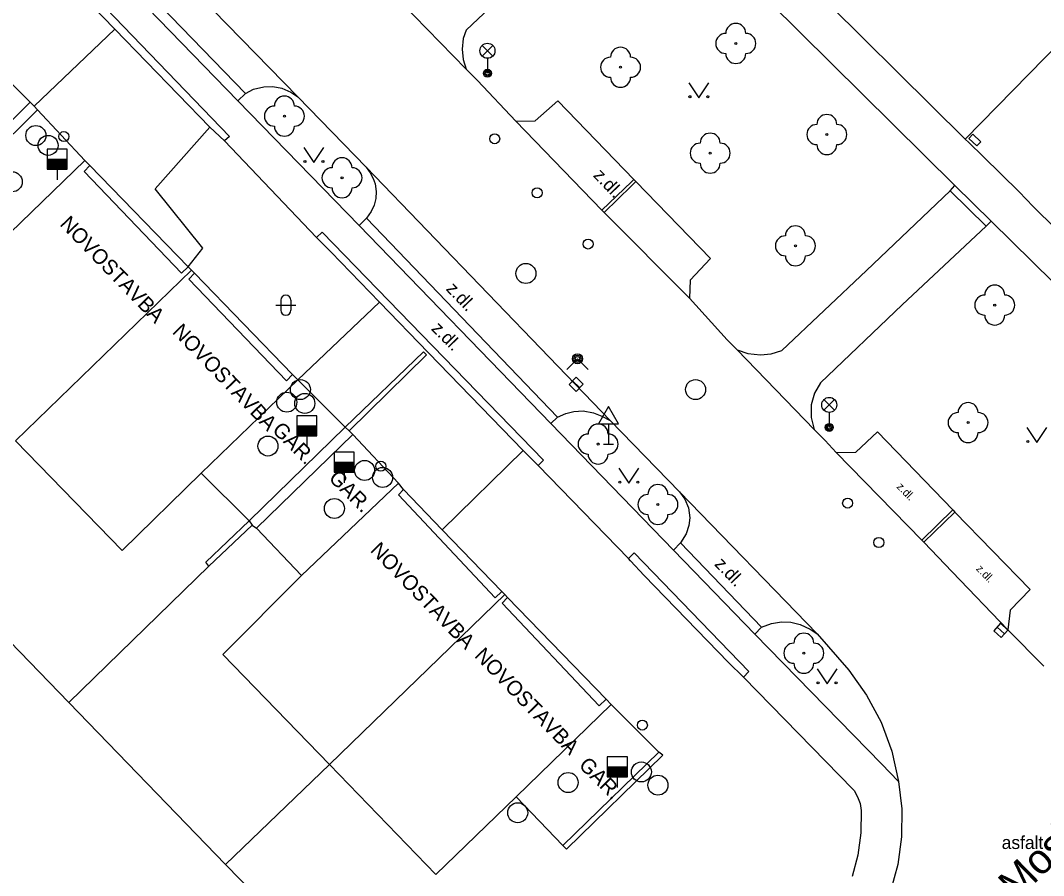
# Model space of a CAD drawing. Extents: x -598233 to -596890, y -1157848 to -1156431.
# Drawn here: x -597730.5 to -597679.4, y -1156691.8 to -1156649.1 of the extents above; entities that cross this region are included whole.
import ezdxf

# ---------------------------------------------------------------- set-up
doc = ezdxf.new("R2010")
doc.units = 0
for name, color, linetype in [('Level 10', 7, 'Continuous'), ('Level 11', 7, 'Continuous'), ('Level 22', 7, 'Continuous'), ('Level 24', 7, 'Continuous'), ('Level 27', 7, 'Continuous'), ('Level 28', 7, 'Continuous'), ('Level 31', 7, 'Continuous'), ('Level 33', 7, 'Continuous'), ('Level 34', 7, 'Continuous'), ('Level 36', 7, 'Continuous'), ('Level 40', 7, 'Continuous'), ('Level 41', 7, 'Continuous'), ('Level 5', 7, 'Continuous'), ('Level 50', 7, 'Continuous')]:
    doc.layers.add(name, color=color, linetype=linetype)

msp = doc.modelspace()

# ---------------------------------------------------------------- linework, layer by layer
at = {"layer": 'Level 10'}
for points in [[(-597728.9, -1156642.83), (-597719.29, -1156652.75)], [(-597712.1599, -1156647.52), (-597708.25, -1156651.53)], [(-597708.25, -1156651.53), (-597707.69, -1156652.1), (-597705.77, -1156654.13)], [(-597719.29, -1156652.75), (-597718.88, -1156652.54), (-597718.36, -1156652.4099), (-597717.92, -1156652.4), (-597717.46, -1156652.48), (-597717.01, -1156652.68), (-597716.67, -1156652.92)], [(-597716.67, -1156652.92), (-597713.26, -1156656.43)], [(-597705.77, -1156654.13), (-597704.81, -1156654.11), (-597703.68, -1156653.12), (-597699.88, -1156657.04), (-597699.78, -1156657.15), (-597696.04, -1156660.99), (-597697.06, -1156662.08), (-597697.1, -1156662.9699)], [(-597713.26, -1156656.43), (-597713.05, -1156656.71), (-597712.9, -1156657), (-597712.81, -1156657.27), (-597712.75, -1156657.64), (-597712.77, -1156657.99), (-597712.85, -1156658.33), (-597713.01, -1156658.65), (-597713.24, -1156658.98)], [(-597703.69, -1156668.92), (-597713.24, -1156658.98)], [(-597697.1, -1156662.9699), (-597695.21, -1156665.06), (-597694.71, -1156665.55)], [(-597694.71, -1156665.55), (-597690.87, -1156669.53)], [(-597703.69, -1156668.92), (-597703.28, -1156668.74), (-597702.88, -1156668.64), (-597702.4, -1156668.61), (-597701.89, -1156668.7), (-597701.4699, -1156668.86), (-597701.06, -1156669.09)], [(-597701.06, -1156669.09), (-597697.6, -1156672.65)], [(-597690.87, -1156669.53), (-597690.31, -1156670.09), (-597689.77, -1156670.69)], [(-597689.77, -1156670.69), (-597688.78, -1156670.67), (-597687.7, -1156669.65), (-597683.93, -1156673.55), (-597683.91, -1156673.57), (-597683.83, -1156673.66), (-597680.07, -1156677.53), (-597681.06, -1156678.56), (-597681.19, -1156679.54)], [(-597697.6, -1156672.65), (-597697.33, -1156673.02), (-597697.15, -1156673.44), (-597697.08, -1156673.94), (-597697.12, -1156674.33), (-597697.26, -1156674.74), (-597697.55, -1156675.2)], [(-597697.55, -1156675.2), (-597693.49, -1156679.4099)], [(-597693.49, -1156679.4099), (-597693, -1156679.23), (-597692.49, -1156679.15), (-597692.03, -1156679.1599), (-597691.56, -1156679.27), (-597691.07, -1156679.5), (-597690.7199, -1156679.74)], [(-597690.7199, -1156679.74), (-597689.13, -1156681.55)], [(-597681.19, -1156679.54), (-597679.38, -1156681.36)], [(-597689.13, -1156681.55), (-597688.24, -1156682.8), (-597687.52, -1156684.16), (-597686.98, -1156685.61), (-597686.65, -1156687.11)], [(-597686.65, -1156687.11), (-597686.48, -1156688.49), (-597686.49, -1156689.88), (-597686.68, -1156691.26)], [(-597686.68, -1156691.26), (-597687.05, -1156692.6)]]:
    msp.add_lwpolyline(points, dxfattribs=at)
at = {"layer": 'Level 11'}
for points in [[(-597731.4, -1156608.7199), (-597729.55, -1156610.51), (-597728.83, -1156611.21), (-597724.05, -1156615.73), (-597716.19, -1156623.18), (-597715.44, -1156623.88), (-597713.73, -1156625.58), (-597712.9699, -1156626.31), (-597707.1, -1156631.88), (-597700.94, -1156637.71), (-597700.26, -1156638.4099), (-597698.35, -1156640.21), (-597697.64, -1156640.9099), (-597691.76, -1156646.65), (-597683.31, -1156655.03), (-597683.13, -1156655.2), (-597682.4099, -1156655.89), (-597680.62, -1156657.6599), (-597679.92, -1156658.4), (-597674.25, -1156663.9699), (-597666.23, -1156671.86), (-597665.35, -1156672.73), (-597664.56, -1156673.49)], [(-597715.09, -1156686.27), (-597720.28, -1156691.27), (-597728.12, -1156683.17), (-597735.97, -1156675.07), (-597743.81, -1156666.97), (-597751.65, -1156658.87), (-597759.5, -1156650.76), (-597763.73, -1156646.4), (-597767.35, -1156642.66), (-597762.22, -1156637.67)], [(-597716.67, -1156652.92), (-597723.73, -1156645.68), (-597728.82, -1156640.42)], [(-597700.1, -1156641.85), (-597704.4099, -1156645.94), (-597708.26, -1156649.59), (-597708.4, -1156650), (-597708.46, -1156650.53), (-597708.4099, -1156651.05), (-597708.25, -1156651.53)], [(-597683.84, -1156657.34), (-597693.1, -1156648.19), (-597699.81, -1156641.58)], [(-597660.09, -1156651.63), (-597670.58, -1156642.01), (-597683.31, -1156655.03)], [(-597731.4099, -1156643.71), (-597731.11, -1156643.44), (-597720.09, -1156654.89), (-597720.33, -1156655.12)], [(-597729.24, -1156643.24), (-597719.67, -1156653.12)], [(-597720.33, -1156655.12), (-597721.06, -1156654.43), (-597725.81, -1156649.54), (-597730.7199, -1156644.48), (-597731.4099, -1156643.71)], [(-597729.85, -1156653.38), (-597725.81, -1156649.54)], [(-597719.67, -1156653.12), (-597719.29, -1156652.75)], [(-597713.6, -1156659.35), (-597719.67, -1156653.12)], [(-597705.77, -1156654.13), (-597701.4699, -1156658.58), (-597701.36, -1156658.69), (-597697.1, -1156662.9699)], [(-597722.15, -1156661.41), (-597721.42, -1156660.48), (-597723.8, -1156657.51), (-597721.06, -1156654.43)], [(-597715.74, -1156659.94), (-597720.33, -1156655.12)], [(-597713.26, -1156656.43), (-597701.06, -1156669.09)], [(-597701.4699, -1156658.58), (-597699.9999, -1156657.156), (-597699.88, -1156657.04)], [(-597701.36, -1156658.69), (-597699.9999, -1156657.3641), (-597699.78, -1156657.15)], [(-597684.06, -1156657.61), (-597683.84, -1156657.34)], [(-597683.84, -1156657.34), (-597682.01, -1156659.13)], [(-597694.71, -1156665.55), (-597694.17, -1156665.74), (-597693.55, -1156665.81), (-597693.02, -1156665.76), (-597692.48, -1156665.59), (-597688.25, -1156661.59), (-597684.06, -1156657.61)], [(-597684.06, -1156657.61), (-597682.27, -1156659.38)], [(-597713.24, -1156658.98), (-597713.6, -1156659.35)], [(-597713.6, -1156659.35), (-597704.02, -1156669.24)], [(-597682.27, -1156659.38), (-597686.46, -1156663.3), (-597690.55, -1156667.2), (-597690.85, -1156667.7199), (-597691.01, -1156668.31), (-597691.02, -1156668.93), (-597690.87, -1156669.53)], [(-597682.01, -1156659.13), (-597682.27, -1156659.38)], [(-597665.9099, -1156675.01), (-597666.02, -1156674.9), (-597675.81, -1156665.23), (-597682.01, -1156659.13)], [(-597715.74, -1156659.94), (-597715.45, -1156659.68), (-597704.39, -1156671.07), (-597704.6599, -1156671.33)], [(-597704.6599, -1156671.33), (-597704.7199, -1156671.26), (-597705.4, -1156670.59), (-597710.13, -1156665.71), (-597712.59, -1156663.18), (-597715.01, -1156660.68), (-597715.74, -1156659.94)], [(-597716.67, -1156667.05), (-597712.59, -1156663.18)], [(-597710.23, -1156665.81), (-597710.39, -1156665.65), (-597714.3, -1156669.41)], [(-597714.1, -1156669.6), (-597710.23, -1156665.81)], [(-597704.02, -1156669.24), (-597703.69, -1156668.92)], [(-597697.9, -1156675.57), (-597704.02, -1156669.24)], [(-597709.45, -1156674.54), (-597705.4, -1156670.59)], [(-597689.77, -1156670.69), (-597685.49, -1156675.06), (-597685.39, -1156675.17), (-597683.97, -1156676.65), (-597681.19, -1156679.54)], [(-597700.15, -1156675.98), (-597704.6599, -1156671.33)], [(-597697.6, -1156672.65), (-597690.7199, -1156679.74)], [(-597683.93, -1156673.55), (-597685.49, -1156675.06)], [(-597683.83, -1156673.66), (-597685.39, -1156675.17)], [(-597721.11, -1156676.36), (-597721.27, -1156676.16), (-597719.1, -1156674.1)], [(-597721.11, -1156676.36), (-597718.95, -1156674.31)], [(-597697.55, -1156675.2), (-597697.9, -1156675.57)], [(-597700.15, -1156675.98), (-597699.86, -1156675.7), (-597694.13, -1156681.63), (-597694.4, -1156681.9099)], [(-597697.9, -1156675.57), (-597693.83, -1156679.76)], [(-597694.4, -1156681.9099), (-597695.15, -1156681.17), (-597699.36, -1156676.83), (-597700.05, -1156676.09), (-597700.15, -1156675.98)], [(-597728.12, -1156683.17), (-597721.11, -1156676.36)], [(-597693.83, -1156679.76), (-597693.49, -1156679.4099)], [(-597693.83, -1156679.76), (-597687.5, -1156686.24), (-597686.65, -1156687.11)], [(-597688.86, -1156687.57), (-597688.91, -1156687.52), (-597694.4, -1156681.9099)], [(-597688.86, -1156687.57), (-597688.69, -1156687.89), (-597688.57, -1156688.22), (-597688.51, -1156688.57)], [(-597688.51, -1156688.57), (-597688.53, -1156689.69), (-597688.68, -1156690.79), (-597688.96, -1156691.87)], [(-597720.28, -1156691.27), (-597706.22, -1156705.63)]]:
    msp.add_lwpolyline(points, dxfattribs=at)
at = {"layer": 'Level 22'}
for centre in [(-597694.78, -1156650.25), (-597700.54, -1156651.44), (-597717.34, -1156653.88), (-597690.23, -1156654.8), (-597696.06, -1156655.73), (-597714.46, -1156656.96), (-597691.8, -1156660.36), (-597681.84, -1156663.32), (-597683.17, -1156669.19), (-597701.66, -1156670.26), (-597698.67, -1156673.28), (-597691.38, -1156680.71)]:
    msp.add_circle(centre, 0.05, dxfattribs=at)
for centre, start, end in [((-597694.78, -1156649.75), 0, 180), ((-597695.28, -1156650.25), 90, 270), ((-597694.28, -1156650.25), 270, 90), ((-597700.54, -1156650.94), 0, 180), ((-597701.04, -1156651.44), 90, 270), ((-597700.04, -1156651.44), 270, 90), ((-597694.78, -1156650.75), 180, 0), ((-597700.54, -1156651.94), 180, 0), ((-597717.34, -1156653.38), 0, 180), ((-597717.84, -1156653.88), 90, 270), ((-597716.84, -1156653.88), 270, 90), ((-597690.73, -1156654.8), 90, 270), ((-597690.23, -1156654.3), 0, 180), ((-597689.73, -1156654.8), 270, 90), ((-597717.34, -1156654.38), 180, 0), ((-597696.06, -1156655.23), 0, 180), ((-597696.56, -1156655.73), 90, 270), ((-597695.56, -1156655.73), 270, 90), ((-597690.23, -1156655.3), 180, 0), ((-597714.46, -1156656.46), 0, 180), ((-597696.06, -1156656.23), 180, 0), ((-597714.96, -1156656.96), 90, 270), ((-597713.96, -1156656.96), 270, 90), ((-597714.46, -1156657.46), 180, 0), ((-597691.8, -1156659.86), 0, 180), ((-597692.3, -1156660.36), 90, 270), ((-597691.3, -1156660.36), 270, 90), ((-597691.8, -1156660.86), 180, 0), ((-597681.84, -1156662.82), 0, 180), ((-597682.34, -1156663.32), 90, 270), ((-597681.34, -1156663.32), 270, 90), ((-597681.84, -1156663.82), 180, 0), ((-597683.17, -1156668.69), 0, 180), ((-597683.67, -1156669.19), 90, 270), ((-597682.67, -1156669.19), 270, 90), ((-597701.66, -1156669.76), 0, 180), ((-597702.16, -1156670.26), 90, 270), ((-597701.16, -1156670.26), 270, 90), ((-597683.17, -1156669.69), 180, 0), ((-597701.66, -1156670.76), 180, 0), ((-597698.67, -1156672.78), 0, 180), ((-597699.17, -1156673.28), 90, 270), ((-597698.17, -1156673.28), 270, 90), ((-597698.67, -1156673.78), 180, 0), ((-597691.38, -1156680.21), 0, 180), ((-597691.88, -1156680.71), 90, 270), ((-597690.88, -1156680.71), 270, 90), ((-597691.38, -1156681.21), 180, 0)]:
    msp.add_arc(centre, 0.5, start, end, dxfattribs=at)
at = {"layer": 'Level 24'}
msp.add_lwpolyline([(-597682.73, -1156655.37), (-597683.13, -1156654.99), (-597682.93, -1156654.78), (-597682.53, -1156655.16), (-597682.73, -1156655.37)], dxfattribs=at)
at = {"layer": 'Level 27'}
for p, q in [((-597702.9379, -1156667.1044), (-597702.5821, -1156667.4556)), ((-597681.7135, -1156679.4002), (-597681.3465, -1156679.7398))]:
    msp.add_line(p, q, dxfattribs=at)
for points in [[(-597703.1135, -1156667.2823), (-597702.7577, -1156667.6335), (-597702.4065, -1156667.2777), (-597702.7623, -1156666.9265)], [(-597681.8833, -1156679.5836), (-597681.5164, -1156679.9233), (-597681.1767, -1156679.5564), (-597681.5436, -1156679.2167)]]:
    msp.add_lwpolyline(points, close=True, dxfattribs=at)
for centre in [(-597729.76, -1156654.85), (-597729.15, -1156655.34), (-597730.94, -1156657.16), (-597705.27, -1156661.74), (-597716.54, -1156667.54), (-597696.79, -1156667.54), (-597717.2199, -1156668.17), (-597716.32, -1156668.23), (-597718.16, -1156670.36), (-597713.33, -1156671.58), (-597712.43, -1156671.93), (-597714.84, -1156673.48), (-597699.5, -1156686.64), (-597703.16, -1156687.17), (-597698.67, -1156687.3), (-597705.68, -1156688.68)]:
    msp.add_circle(centre, 0.5, dxfattribs=at)
at = {"layer": 'Level 28'}
for p, q in [((-597729.19, -1156656.03), (-597728.19, -1156656.03)), ((-597729.19, -1156656.08), (-597728.19, -1156656.08)), ((-597729.19, -1156656.13), (-597728.19, -1156656.13)), ((-597729.19, -1156656.18), (-597728.19, -1156656.18)), ((-597729.19, -1156656.23), (-597728.19, -1156656.23)), ((-597729.19, -1156656.28), (-597728.19, -1156656.28)), ((-597729.19, -1156656.33), (-597728.19, -1156656.33)), ((-597729.19, -1156656.38), (-597728.19, -1156656.38)), ((-597729.19, -1156656.43), (-597728.19, -1156656.43)), ((-597729.19, -1156656.48), (-597728.19, -1156656.48)), ((-597728.69, -1156656.53), (-597728.69, -1156657.06)), ((-597716.71, -1156669.35), (-597715.71, -1156669.35)), ((-597716.71, -1156669.4), (-597715.71, -1156669.4)), ((-597716.71, -1156669.45), (-597715.71, -1156669.45)), ((-597716.71, -1156669.5), (-597715.71, -1156669.5)), ((-597716.71, -1156669.55), (-597715.71, -1156669.55)), ((-597716.71, -1156669.6), (-597715.71, -1156669.6)), ((-597716.71, -1156669.65), (-597715.71, -1156669.65)), ((-597716.71, -1156669.7), (-597715.71, -1156669.7)), ((-597716.71, -1156669.75), (-597715.71, -1156669.75)), ((-597716.71, -1156669.8), (-597715.71, -1156669.8)), ((-597716.21, -1156669.85), (-597716.21, -1156670.38)), ((-597714.85, -1156671.17), (-597713.85, -1156671.17)), ((-597714.85, -1156671.22), (-597713.85, -1156671.22)), ((-597714.85, -1156671.27), (-597713.85, -1156671.27)), ((-597714.85, -1156671.32), (-597713.85, -1156671.32)), ((-597714.85, -1156671.37), (-597713.85, -1156671.37)), ((-597714.85, -1156671.42), (-597713.85, -1156671.42)), ((-597714.85, -1156671.47), (-597713.85, -1156671.47)), ((-597714.85, -1156671.52), (-597713.85, -1156671.52)), ((-597714.85, -1156671.57), (-597713.85, -1156671.57)), ((-597714.85, -1156671.62), (-597713.85, -1156671.62)), ((-597714.35, -1156671.67), (-597714.35, -1156672.2)), ((-597701.2, -1156686.38), (-597700.2, -1156686.38)), ((-597701.2, -1156686.43), (-597700.2, -1156686.43)), ((-597701.2, -1156686.48), (-597700.2, -1156686.48)), ((-597701.2, -1156686.53), (-597700.2, -1156686.53)), ((-597701.2, -1156686.58), (-597700.2, -1156686.58)), ((-597701.2, -1156686.63), (-597700.2, -1156686.63)), ((-597701.2, -1156686.68), (-597700.2, -1156686.68)), ((-597701.2, -1156686.73), (-597700.2, -1156686.73)), ((-597701.2, -1156686.78), (-597700.2, -1156686.78)), ((-597701.2, -1156686.83), (-597700.2, -1156686.83)), ((-597700.7, -1156686.88), (-597700.7, -1156687.41))]:
    msp.add_line(p, q, dxfattribs=at)
for points in [[(-597729.19, -1156656.53), (-597728.19, -1156656.53), (-597728.19, -1156655.53), (-597729.19, -1156655.53)], [(-597716.71, -1156669.85), (-597715.71, -1156669.85), (-597715.71, -1156668.85), (-597716.71, -1156668.85)], [(-597714.85, -1156671.67), (-597713.85, -1156671.67), (-597713.85, -1156670.67), (-597714.85, -1156670.67)], [(-597701.2, -1156686.88), (-597700.2, -1156686.88), (-597700.2, -1156685.88), (-597701.2, -1156685.88)]]:
    msp.add_lwpolyline(points, close=True, dxfattribs=at)
for centre in [(-597728.36, -1156654.9), (-597706.83, -1156655.01), (-597704.71, -1156657.71), (-597702.1599, -1156660.27), (-597712.52, -1156671.37), (-597689.19, -1156673.21), (-597687.63, -1156675.18), (-597699.45, -1156684.3)]:
    msp.add_circle(centre, 0.25, dxfattribs=at)
at = {"layer": 'Level 31'}
msp.add_lwpolyline([(-597703.22, -1156666.53), (-597702.69, -1156666), (-597702.16, -1156666.53)], dxfattribs=at)
for radius in [0.25, 0.18, 0.11]:
    msp.add_circle((-597702.69, -1156666), radius, dxfattribs=at)
at = {"layer": 'Level 33'}
for p, q in [((-597707.455, -1156650.88), (-597706.925, -1156650.35)), ((-597707.455, -1156650.35), (-597706.925, -1156650.88)), ((-597707.19, -1156650.99), (-597707.19, -1156651.74)), ((-597690.375, -1156668.57), (-597689.845, -1156668.04)), ((-597690.375, -1156668.04), (-597689.845, -1156668.57)), ((-597690.11, -1156668.68), (-597690.11, -1156669.43))]:
    msp.add_line(p, q, dxfattribs=at)
for centre, radius in [((-597707.19, -1156650.615), 0.375), ((-597707.19, -1156651.74), 0.2), ((-597707.19, -1156651.74), 0.1445), ((-597707.19, -1156651.74), 0.0876), ((-597690.11, -1156668.305), 0.375), ((-597690.11, -1156669.43), 0.2), ((-597690.11, -1156669.43), 0.1445), ((-597690.11, -1156669.43), 0.0876)]:
    msp.add_circle(centre, radius, dxfattribs=at)
at = {"layer": 'Level 34'}
for p, q in [((-597701.14, -1156669.252), (-597701.14, -1156670.27)), ((-597701.39, -1156670.27), (-597700.89, -1156670.27))]:
    msp.add_line(p, q, dxfattribs=at)
msp.add_lwpolyline([(-597701.64, -1156669.252), (-597700.64, -1156669.252), (-597701.14, -1156668.386)], close=True, dxfattribs=at)
at = {"layer": 'Level 36'}
for p, q in [((-597717.766, -1156663.326), (-597716.766, -1156663.326)), ((-597717.516, -1156663.076), (-597717.516, -1156663.576)), ((-597717.016, -1156663.076), (-597717.016, -1156663.576))]:
    msp.add_line(p, q, dxfattribs=at)
for points in [[(-597697.12, -1156652.21), (-597696.62, -1156652.96), (-597696.12, -1156652.21)], [(-597716.36, -1156655.45), (-597715.86, -1156656.2), (-597715.36, -1156655.45)], [(-597680.23, -1156669.44), (-597679.73, -1156670.19), (-597679.23, -1156669.44)], [(-597700.62, -1156671.46), (-597700.12, -1156672.21), (-597699.62, -1156671.46)], [(-597690.7199, -1156681.49), (-597690.2199, -1156682.24), (-597689.7199, -1156681.49)]]:
    msp.add_lwpolyline(points, dxfattribs=at)
for centre in [(-597697.0702, -1156652.9098), (-597696.1708, -1156652.9098), (-597716.3102, -1156656.1498), (-597715.4108, -1156656.1498), (-597680.1802, -1156670.1398), (-597700.5702, -1156672.1598), (-597699.6708, -1156672.1598), (-597690.6701, -1156682.1898), (-597689.7707, -1156682.1898)]:
    msp.add_circle(centre, 0.05, dxfattribs=at)
for centre, start, end in [((-597717.2657, -1156663.0763), 0, 180), ((-597717.2657, -1156663.5763), 180, 0)]:
    msp.add_arc(centre, 0.25, start, end, dxfattribs=at)
at = {"layer": 'Level 5'}
for points in [[(-597730.04, -1156653.18), (-597732.41, -1156650.83)], [(-597730.04, -1156653.18), (-597734.81, -1156657.9)], [(-597729.85, -1156653.38), (-597730.04, -1156653.18)], [(-597734.44, -1156658.28), (-597729.68, -1156653.56)], [(-597729.68, -1156653.56), (-597729.85, -1156653.38)], [(-597727.31, -1156656.09), (-597729.68, -1156653.56)], [(-597727.31, -1156656.09), (-597732.13, -1156660.75)], [(-597727.34, -1156656.65), (-597727.06, -1156656.35)], [(-597727.06, -1156656.35), (-597727.31, -1156656.09)], [(-597722.15, -1156661.41), (-597727.06, -1156656.35)], [(-597722.49, -1156661.73), (-597727.34, -1156656.65)], [(-597722.15, -1156661.41), (-597722.49, -1156661.73)], [(-597721.99, -1156661.57), (-597722.15, -1156661.41)], [(-597730.77, -1156670.1), (-597721.99, -1156661.57)], [(-597722.11, -1156662.02), (-597721.84, -1156661.72)], [(-597721.84, -1156661.72), (-597721.99, -1156661.57)], [(-597716.93, -1156666.79), (-597721.84, -1156661.72)], [(-597717.24, -1156667.11), (-597722.11, -1156662.02)], [(-597721.5, -1156671.72), (-597716.67, -1156667.05)], [(-597716.93, -1156666.79), (-597717.24, -1156667.11)], [(-597716.67, -1156667.05), (-597716.93, -1156666.79)], [(-597714.3, -1156669.41), (-597716.67, -1156667.05)], [(-597714.3, -1156669.41), (-597719.1, -1156674.1)], [(-597714.1, -1156669.6), (-597714.3, -1156669.41)], [(-597713.92, -1156669.78), (-597714.1, -1156669.6)], [(-597730.77, -1156670.1), (-597725.45, -1156675.58)], [(-597718.73, -1156674.47), (-597713.92, -1156669.78)], [(-597713.92, -1156669.78), (-597711.64, -1156672.22)], [(-597725.45, -1156675.58), (-597721.5, -1156671.72)], [(-597719.1, -1156674.1), (-597721.5, -1156671.72)], [(-597711.64, -1156672.22), (-597716.48, -1156676.83)], [(-597711.39, -1156672.53), (-597711.64, -1156672.22)], [(-597711.63, -1156672.79), (-597711.39, -1156672.53)], [(-597706.48, -1156677.62), (-597709.45, -1156674.54), (-597711.39, -1156672.53)], [(-597706.8, -1156677.94), (-597711.63, -1156672.79)], [(-597719.1, -1156674.1), (-597718.95, -1156674.31)], [(-597718.95, -1156674.31), (-597718.73, -1156674.47)], [(-597716.48, -1156676.83), (-597718.73, -1156674.47)], [(-597716.48, -1156676.83), (-597720.41, -1156680.77)], [(-597715.09, -1156686.27), (-597706.32, -1156677.77)], [(-597706.48, -1156677.62), (-597706.8, -1156677.94)], [(-597706.32, -1156677.77), (-597706.48, -1156677.62)], [(-597706.19, -1156677.93), (-597706.32, -1156677.77)], [(-597706.45, -1156678.21), (-597706.19, -1156677.93)], [(-597701.6, -1156683.33), (-597706.45, -1156678.21)], [(-597701.26, -1156683.01), (-597706.19, -1156677.93)], [(-597720.41, -1156680.77), (-597715.09, -1156686.27)], [(-597705.76, -1156687.89), (-597701, -1156683.27)], [(-597701.26, -1156683.01), (-597701.6, -1156683.33)], [(-597701, -1156683.27), (-597701.26, -1156683.01)], [(-597701, -1156683.27), (-597698.62, -1156685.65)], [(-597698.62, -1156685.65), (-597703.43, -1156690.32)], [(-597703.24, -1156690.49), (-597698.43, -1156685.8)], [(-597698.43, -1156685.8), (-597698.62, -1156685.65)], [(-597715.09, -1156686.27), (-597709.77, -1156691.76)], [(-597709.77, -1156691.76), (-597705.76, -1156687.89)], [(-597703.43, -1156690.32), (-597705.76, -1156687.89)], [(-597703.43, -1156690.32), (-597703.24, -1156690.49)]]:
    msp.add_lwpolyline(points, dxfattribs=at)

# ---------------------------------------------------------------- texts
at = {"layer": 'Level 40'}
for height, rotation, p in [(0.65, 313.7831, (-597701.94, -1156656.87)), (0.65, 313.7831, (-597709.3, -1156662.54)), (0.65, 314.64993, (-597710.03, -1156664.53)), (0.4, 314.37202, (-597686.77, -1156672.42)), (0.65, 313.7831, (-597695.88, -1156676.29)), (0.4, 314.37202, (-597682.8, -1156676.52))]:
    msp.add_text('z.dl.', height=height, rotation=rotation, dxfattribs=at).set_placement(p)
msp.add_text('asfalt', height=0.65, dxfattribs=at).set_placement((-597681.49, -1156690.49))
at = {"layer": 'Level 41'}
for s, rotation, p in [('NOVOSTAVBA', 314, (-597728.6, -1156659.31)), ('NOVOSTAVBA', 314, (-597722.98, -1156664.69)), ('GAR.', 315, (-597717.99, -1156669.61)), ('GAR.', 315, (-597715.17, -1156672.01)), ('NOVOSTAVBA', 314, (-597713.09, -1156675.6)), ('NOVOSTAVBA', 314, (-597707.88, -1156680.87)), ('GAR.', 315, (-597702.67, -1156686.35))]:
    msp.add_text(s, height=0.75, rotation=rotation, dxfattribs=at).set_placement(p)
at = {"layer": 'Level 50'}
msp.add_text('Moskalykova', height=1.5, rotation=44.38883, dxfattribs=at).set_placement((-597680.7503, -1156693.1127))

doc.saveas('drawing.dxf')
